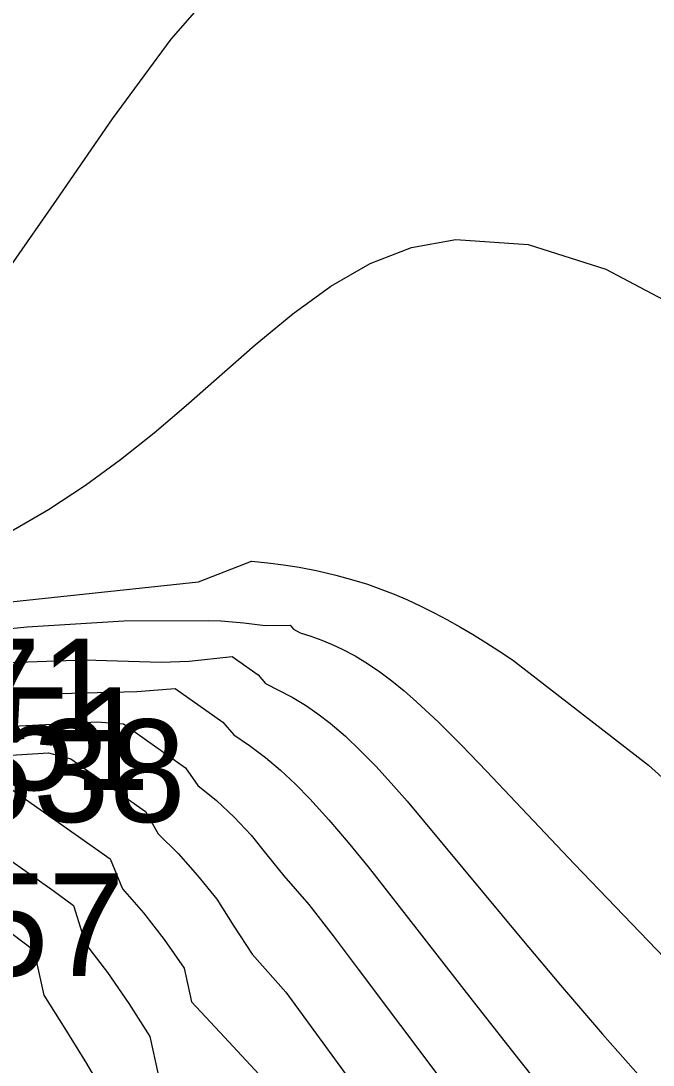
# Model space of a CAD drawing. Extents: x 2356077 to 2359823, y 225951 to 227822.
# Drawn here: x 2357271.17 to 2357286.58, y 226940.54 to 226965.99 of the extents above; entities that cross this region are included whole.
import ezdxf

# ---------------------------------------------------------------- set-up
doc = ezdxf.new("R2010")
doc.units = 0
for name, color, linetype in [('DTM Contours Major', 7, 'Continuous'), ('DTM Contours Minor', 7, 'Continuous'), ('Exist DTM Breakline Cogo Comment', 7, 'Continuous'), ('Exist DTM Breakline Underwater Cogo Comment', 7, 'Continuous'), ('Exist DTM Spot Elevation Cogo Elevation', 7, 'Continuous'), ('Exist DTM Spot Elevation Cogo Number', 7, 'Continuous'), ('PH Exist DTM Point', 7, 'Continuous')]:
    doc.layers.add(name, color=color, linetype=linetype)

msp = doc.modelspace()

# ---------------------------------------------------------------- linework, layer by layer
at = {"layer": 'DTM Contours Major'}
for points in [[(2357270.937, 226960.038), (2357272.032, 226961.618), (2357273.396, 226963.601), (2357274.828, 226965.538), (2357276.376, 226967.315)], [(2357269.913, 226949.585), (2357271.757, 226949.589), (2357273.993, 226949.646), (2357274.93, 226949.72), (2357276.089, 226948.901), (2357276.355, 226948.59), (2357276.743, 226948.325), (2357277.129, 226948.04), (2357277.499, 226947.729), (2357277.859, 226947.39), (2357278.215, 226947.026), (2357278.678, 226946.516), (2357279.149, 226945.965), (2357279.632, 226945.373), (2357280.132, 226944.74), (2357282.225, 226942.046), (2357283.329, 226940.643), (2357284.51, 226939.163)], [(2357270.942, 226943.745), (2357271.482, 226943.343), (2357271.722, 226942.248), (2357272.24, 226941.431), (2357272.765, 226940.576), (2357273.293, 226939.673)]]:
    msp.add_lwpolyline(points, dxfattribs=at)
at = {"layer": 'DTM Contours Minor'}
for points in [[(2357270.885, 226953.53), (2357271.841, 226954.076), (2357272.743, 226954.669), (2357273.598, 226955.297), (2357274.414, 226955.95), (2357275.2, 226956.617), (2357276.881, 226958.093), (2357277.795, 226958.85), (2357278.722, 226959.521), (2357279.682, 226960.071), (2357280.691, 226960.463), (2357281.768, 226960.66), (2357283.538, 226960.536), (2357285.432, 226959.934), (2357287.376, 226958.901)], [(2357259.849, 226950.65), (2357275.5, 226952.32), (2357276.792, 226952.819), (2357277.186, 226952.78), (2357277.572, 226952.731), (2357277.95, 226952.673), (2357278.403, 226952.586), (2357278.848, 226952.483), (2357279.286, 226952.361), (2357279.614, 226952.257), (2357279.94, 226952.142), (2357280.266, 226952.015), (2357280.591, 226951.876), (2357280.918, 226951.725), (2357281.247, 226951.561), (2357281.555, 226951.398), (2357281.866, 226951.223), (2357282.181, 226951.038), (2357282.5, 226950.841), (2357282.823, 226950.632), (2357283.152, 226950.413), (2357286.469, 226947.852), (2357290.103, 226944.574)], [(2357268.808, 226950.971), (2357271.317, 226951.218), (2357273.675, 226951.367), (2357275.742, 226951.378), (2357276.039, 226951.363), (2357276.324, 226951.343), (2357276.6, 226951.318), (2357276.865, 226951.287), (2357277.12, 226951.25), (2357277.729, 226951.259), (2357277.813, 226951.161), (2357277.973, 226951.073), (2357278.235, 226950.989), (2357278.5, 226950.895), (2357278.755, 226950.791), (2357279.003, 226950.677), (2357279.314, 226950.512), (2357279.618, 226950.328), (2357279.916, 226950.125), (2357280.213, 226949.902), (2357280.511, 226949.659), (2357280.814, 226949.395), (2357281.349, 226948.894), (2357281.916, 226948.331), (2357282.522, 226947.704), (2357284.663, 226945.434), (2357287.059, 226942.943)], [(2357270.63, 226950.345), (2357272.726, 226950.413), (2357274.584, 226950.357), (2357275.273, 226950.385), (2357276.32, 226950.496), (2357276.953, 226950.049), (2357277.132, 226949.843), (2357277.784, 226949.504), (2357278.103, 226949.312), (2357278.408, 226949.103), (2357278.704, 226948.875), (2357279.079, 226948.554), (2357279.45, 226948.202), (2357279.82, 226947.821), (2357280.195, 226947.409), (2357280.581, 226946.968), (2357280.981, 226946.496), (2357283.379, 226943.61), (2357284.324, 226942.488), (2357285.351, 226941.292), (2357286.467, 226940.026)], [(2357270.816, 226948.79), (2357273.024, 226948.907), (2357273.669, 226948.853), (2357275.182, 226947.784), (2357275.481, 226947.351), (2357275.932, 226946.988), (2357276.364, 226946.586), (2357276.784, 226946.147), (2357277.163, 226945.661), (2357277.578, 226945.153), (2357278.187, 226944.454), (2357278.777, 226943.692), (2357279.394, 226942.879), (2357281.452, 226940.133)], [(2357269.878, 226948.031), (2357271.84, 226948.146), (2357272.383, 226948.003), (2357274.202, 226946.717), (2357274.512, 226946.175), (2357274.999, 226945.696), (2357275.473, 226945.164), (2357275.946, 226944.581), (2357276.36, 226943.927), (2357276.806, 226943.241), (2357277.626, 226942.314), (2357279.187, 226940.179)], [(2357270.784, 226947.374), (2357273.345, 226945.564), (2357273.644, 226944.833), (2357274.159, 226944.247), (2357274.662, 226943.605), (2357275.145, 226942.904), (2357275.327, 226942.08), (2357276.02, 226941.344), (2357276.972, 226940.312)], [(2357269.531, 226946.5), (2357271.95, 226944.792), (2357272.449, 226944.427), (2357272.74, 226943.493), (2357273.275, 226942.797), (2357273.799, 226942.043), (2357274.307, 226941.236), (2357274.51, 226940.313)]]:
    msp.add_lwpolyline(points, dxfattribs=at)
at = {"layer": 'PH Exist DTM Point'}
msp.add_line((2357279.669, 226952.443), (2357279.669, 226952.443), dxfattribs=at)

# ---------------------------------------------------------------- texts
at = {"layer": 'Exist DTM Breakline Cogo Comment'}
msp.add_text('BL*40051', height=2.5, dxfattribs=at).set_placement((2357259.62, 226947.242))
at = {"layer": 'Exist DTM Breakline Underwater Cogo Comment'}
msp.add_text('BL*40071', height=2.5, dxfattribs=at).set_placement((2357258.82, 226948.434))
at = {"layer": 'Exist DTM Spot Elevation Cogo Elevation'}
msp.add_text('4.57', height=2.5, dxfattribs=at).set_placement((2357267.19, 226942.713))
at = {"layer": 'Exist DTM Spot Elevation Cogo Number'}
msp.add_text('D638', height=2.5, dxfattribs=at).set_placement((2357267.19, 226946.463))

doc.saveas('drawing.dxf')
